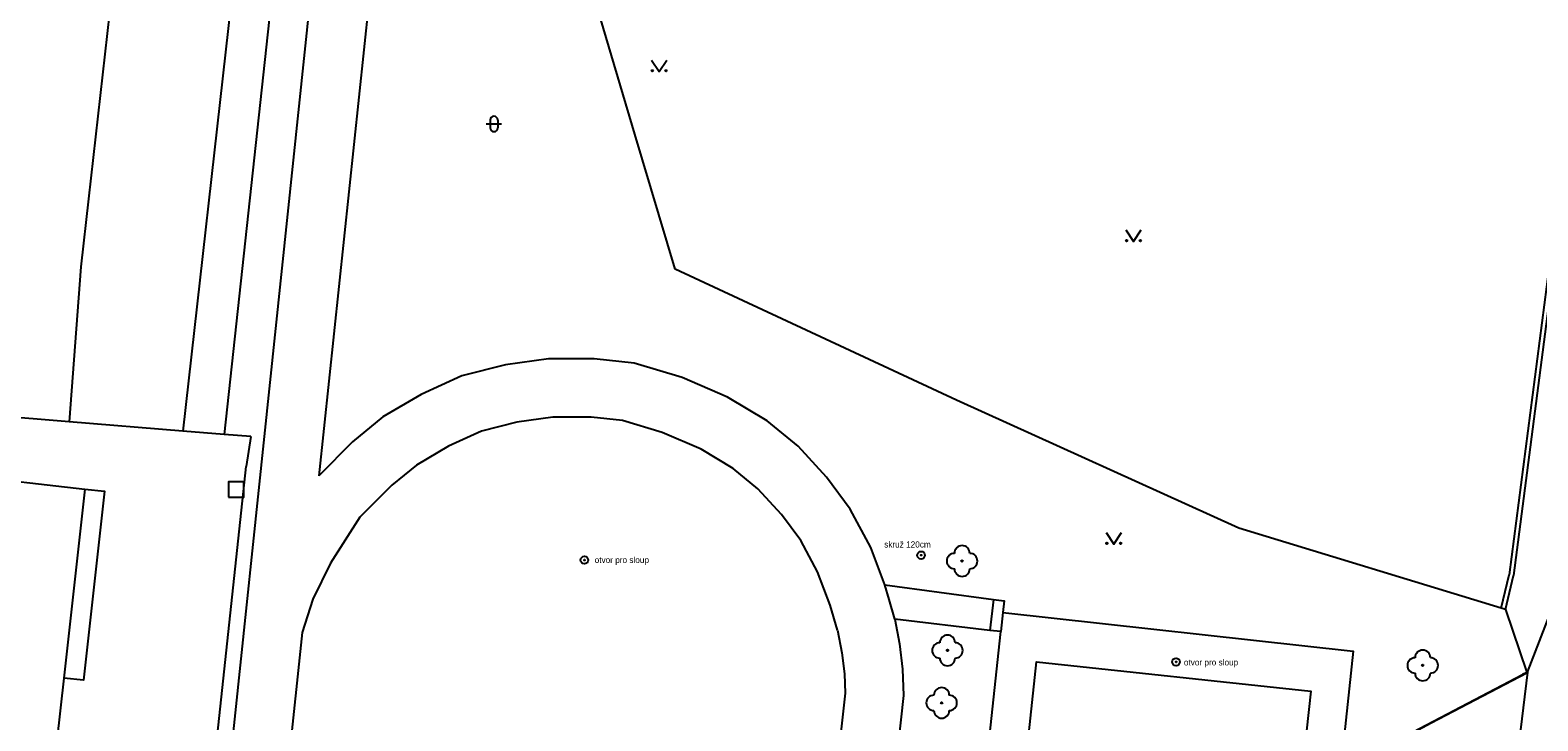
# Model space of a CAD drawing. Extents: x -595546 to -593986, y -1160845 to -1159202.
# Drawn here: x -594195.6 to -594097.4, y -1160263.7 to -1160218.7 of the extents above; entities that cross this region are included whole.
import ezdxf

# ---------------------------------------------------------------- set-up
doc = ezdxf.new("R2010")
doc.units = 0
for name, color, linetype in [('Level 22', 7, 'Continuous'), ('Level 25', 7, 'Continuous'), ('Level 26', 7, 'Continuous'), ('Level 36', 7, 'Continuous'), ('TM - budovy zdene_ betonove - VP', 7, 'Continuous'), ('TM - chodniky - VP', 7, 'Continuous'), ('TM - letecke snimky - pomocna linie', 7, 'Continuous'), ('TM - plot drateny_ kovovy - VP', 7, 'Continuous'), ('TM - podezdivka plotu - VP', 7, 'Continuous'), ('TM - pomocna konstrukcni linie', 7, 'Continuous'), ('TM - poznamka', 7, 'Continuous'), ('TM - rozhrani ploch obecne - VP', 7, 'Continuous'), ('TM - vjezd na pozemek', 7, 'Continuous')]:
    doc.layers.add(name, color=color, linetype=linetype)

msp = doc.modelspace()

# ---------------------------------------------------------------- linework, layer by layer
at = {"layer": 'Level 22'}
for centre in [(-594134.86, -1160253.28), (-594135.81, -1160259.1), (-594104.85, -1160260.08), (-594136.19, -1160262.52)]:
    msp.add_circle(centre, 0.05, dxfattribs=at)
for centre, start, end in [((-594134.86, -1160252.78), 0, 180), ((-594135.36, -1160253.28), 90, 270), ((-594134.36, -1160253.28), 270, 90), ((-594134.86, -1160253.78), 180, 0), ((-594135.81, -1160258.6), 0, 180), ((-594136.31, -1160259.1), 90, 270), ((-594135.31, -1160259.1), 270, 90), ((-594104.85, -1160259.58), 0, 180), ((-594135.81, -1160259.6), 180, 0), ((-594105.35, -1160260.08), 90, 270), ((-594104.35, -1160260.08), 270, 90), ((-594104.85, -1160260.58), 180, 0), ((-594136.69, -1160262.52), 90, 270), ((-594136.19, -1160262.02), 0, 180), ((-594135.69, -1160262.52), 270, 90), ((-594136.19, -1160263.02), 180, 0)]:
    msp.add_arc(centre, 0.5, start, end, dxfattribs=at)
at = {"layer": 'Level 25'}
for centre, radius in [((-594159.46, -1160253.22), 0.25), ((-594159.46, -1160253.22), 0.0303), ((-594137.53, -1160252.9), 0.25), ((-594137.53, -1160252.9), 0.0303), ((-594120.92, -1160259.85), 0.25), ((-594120.92, -1160259.85), 0.0303)]:
    msp.add_circle(centre, radius, dxfattribs=at)
at = {"layer": 'Level 26'}
msp.add_lwpolyline([(-594182.65, -1160249.12), (-594181.65, -1160249.12), (-594181.65, -1160248.12), (-594182.65, -1160248.12)], close=True, dxfattribs=at)
at = {"layer": 'Level 36'}
for p, q in [((-594165.856, -1160224.816), (-594164.856, -1160224.816)), ((-594165.606, -1160224.566), (-594165.606, -1160225.066)), ((-594165.106, -1160224.566), (-594165.106, -1160225.066))]:
    msp.add_line(p, q, dxfattribs=at)
for points in [[(-594155.09, -1160220.65), (-594154.59, -1160221.4), (-594154.09, -1160220.65)], [(-594124.19, -1160231.72), (-594123.69, -1160232.47), (-594123.19, -1160231.72)], [(-594125.48, -1160251.43), (-594124.98, -1160252.18), (-594124.48, -1160251.43)]]:
    msp.add_lwpolyline(points, dxfattribs=at)
for centre in [(-594155.04, -1160221.35), (-594154.141, -1160221.35), (-594124.14, -1160232.42), (-594123.241, -1160232.42), (-594125.43, -1160252.13), (-594124.531, -1160252.13)]:
    msp.add_circle(centre, 0.05, dxfattribs=at)
for centre, start, end in [((-594165.356, -1160224.566), 0, 180), ((-594165.356, -1160225.066), 180, 0)]:
    msp.add_arc(centre, 0.25, start, end, dxfattribs=at)
at = {"layer": 'TM - budovy zdene_ betonove - VP'}
for points in [[(-594190.09, -1160214.87), (-594191.76, -1160229.68)], [(-594191.76, -1160229.68), (-594192.26, -1160234.11)], [(-594192.26, -1160234.11), (-594193.03, -1160244.22)], [(-594193.03, -1160244.22), (-594207.44, -1160243.01)], [(-594207.87, -1160246.78), (-594192.01, -1160248.59)], [(-594192.01, -1160248.59), (-594193.38, -1160260.9)], [(-594193.38, -1160260.9), (-594196.18, -1160285.86)]]:
    msp.add_lwpolyline(points, dxfattribs=at)
at = {"layer": 'TM - chodniky - VP'}
for points in [[(-594098.03, -1160260.53), (-594094.68, -1160251.88)], [(-594101.57, -1160268.4), (-594109.56, -1160267.54), (-594109.42, -1160266.58), (-594104.29, -1160263.82), (-594098.07, -1160260.57)], [(-594098.07, -1160260.57), (-594098.03, -1160260.53)]]:
    msp.add_lwpolyline(points, dxfattribs=at)
at = {"layer": 'TM - letecke snimky - pomocna linie'}
for points in [[(-594188.3, -1160215.06), (-594184.48, -1160215.37), (-594182.47, -1160216.85), (-594185.63, -1160244.82)], [(-594177.33, -1160216.59), (-594179.81, -1160216.19), (-594182.92, -1160245.04)]]:
    msp.add_lwpolyline(points, dxfattribs=at)
at = {"layer": 'TM - plot drateny_ kovovy - VP'}
for points in [[(-594157.87, -1160219.76), (-594158.98, -1160216.02)], [(-594094.67, -1160219.02), (-594099.23, -1160254.19)], [(-594156.17, -1160225.47), (-594157.87, -1160219.76)], [(-594153.55, -1160234.28), (-594156.17, -1160225.47)], [(-594135.22, -1160242.8), (-594153.55, -1160234.28)], [(-594116.84, -1160251.14), (-594135.22, -1160242.8)], [(-594181.2, -1160245.18), (-594182.92, -1160245.04), (-594185.63, -1160244.82), (-594193.03, -1160244.22)], [(-594187.78, -1160291.57), (-594186.08, -1160289.9), (-594181.49, -1160247.12)], [(-594099.75, -1160256.34), (-594116.84, -1160251.14)], [(-594099.75, -1160256.34), (-594099.23, -1160254.19)], [(-594099.46, -1160256.43), (-594099.75, -1160256.34)], [(-594099.46, -1160256.43), (-594098.07, -1160260.54)], [(-594103.41, -1160300.54), (-594112.99, -1160299.57), (-594109.49, -1160266.52), (-594098.34, -1160260.68)], [(-594098.07, -1160260.54), (-594098.34, -1160260.68)]]:
    msp.add_lwpolyline(points, dxfattribs=at)
at = {"layer": 'TM - podezdivka plotu - VP'}
for points in [[(-594094.34, -1160218.78), (-594098.93, -1160254.23)], [(-594099.46, -1160256.43), (-594098.93, -1160254.23)]]:
    msp.add_lwpolyline(points, dxfattribs=at)
at = {"layer": 'TM - pomocna konstrukcni linie'}
msp.add_lwpolyline([(-594098.07, -1160260.54), (-594098.03, -1160260.53)], dxfattribs=at)
at = {"layer": 'TM - rozhrani ploch obecne - VP'}
for points in [[(-594177.33, -1160216.59), (-594185.25, -1160292.12)], [(-594173.51, -1160216.91), (-594176.77, -1160247.74)], [(-594139.89, -1160254.83), (-594140.8, -1160252.41), (-594142.14, -1160249.91), (-594143.68, -1160247.82), (-594145.54, -1160245.8), (-594147.56, -1160244.14), (-594150.13, -1160242.6), (-594153.09, -1160241.33), (-594156.22, -1160240.39), (-594158.82, -1160240.11), (-594161.79, -1160240.11), (-594164.6, -1160240.5), (-594167.44, -1160241.22), (-594170.09, -1160242.44), (-594172.58, -1160243.9), (-594174.56, -1160245.52), (-594176.77, -1160247.74)], [(-594142.97, -1160257.79), (-594143.45, -1160256.16), (-594144.27, -1160253.98), (-594145.36, -1160251.95), (-594146.62, -1160250.24), (-594148.16, -1160248.57), (-594149.76, -1160247.25), (-594151.86, -1160245.99), (-594154.39, -1160244.91), (-594156.97, -1160244.13), (-594159.02, -1160243.91), (-594161.52, -1160243.91), (-594163.87, -1160244.24), (-594166.17, -1160244.82), (-594168.32, -1160245.81), (-594170.4, -1160247.03), (-594172, -1160248.34), (-594174.08, -1160250.43), (-594176, -1160253.42), (-594177.15, -1160255.77), (-594177.84, -1160257.93)], [(-594192.01, -1160248.59), (-594190.72, -1160248.74), (-594192.08, -1160261.04), (-594193.38, -1160260.9)], [(-594139.24, -1160257.07), (-594139.61, -1160255.79), (-594139.89, -1160254.83)], [(-594139.89, -1160254.83), (-594132.8, -1160255.79)], [(-594132.8, -1160255.79), (-594133.04, -1160257.8)], [(-594132.8, -1160255.79), (-594132.11, -1160255.87), (-594132.2, -1160256.64)], [(-594139.24, -1160257.07), (-594138.93, -1160258.68), (-594138.73, -1160260.33), (-594138.67, -1160262.03), (-594139.04, -1160265.41), (-594144.82, -1160322.03), (-594147.48, -1160321.88), (-594149.07, -1160323.67), (-594151.14, -1160325.55), (-594153.49, -1160327.31), (-594155.37, -1160328.45), (-594158.08, -1160329.74), (-594162.2, -1160330.81), (-594166.32, -1160330.99), (-594170.5, -1160330.45), (-594175.21, -1160328.68), (-594178.89, -1160326.35), (-594181.79, -1160323.55), (-594184.38, -1160319.84)], [(-594132.2, -1160256.64), (-594109.39, -1160259.16), (-594116.8, -1160329.04), (-594139.7, -1160326.55), (-594132.33, -1160257.88)], [(-594133.04, -1160257.8), (-594139.24, -1160257.07)], [(-594132.2, -1160256.64), (-594132.33, -1160257.88)], [(-594177.84, -1160257.93), (-594183.19, -1160308.61)], [(-594142.97, -1160257.79), (-594142.69, -1160259.27), (-594142.52, -1160260.63), (-594142.48, -1160261.89), (-594142.82, -1160265.01), (-594147.66, -1160312.41)], [(-594132.33, -1160257.88), (-594133.04, -1160257.8)], [(-594130.97, -1160268.82), (-594130, -1160259.84), (-594112.13, -1160261.75), (-594113.11, -1160270.7), (-594130.97, -1160268.82)], [(-594098.03, -1160260.53), (-594098.6, -1160265.16)]]:
    msp.add_lwpolyline(points, dxfattribs=at)
at = {"layer": 'TM - vjezd na pozemek'}
msp.add_lwpolyline([(-594181.2, -1160245.18), (-594181.49, -1160247.12)], dxfattribs=at)

# ---------------------------------------------------------------- texts
at = {"layer": 'TM - poznamka'}
for s, p in [('skruž 120cm', (-594139.93, -1160252.4)), ('otvor pro sloup', (-594158.79, -1160253.41)), ('otvor pro sloup', (-594120.41, -1160260.08))]:
    msp.add_text(s, height=0.4, dxfattribs=at).set_placement(p)

doc.saveas('drawing.dxf')
